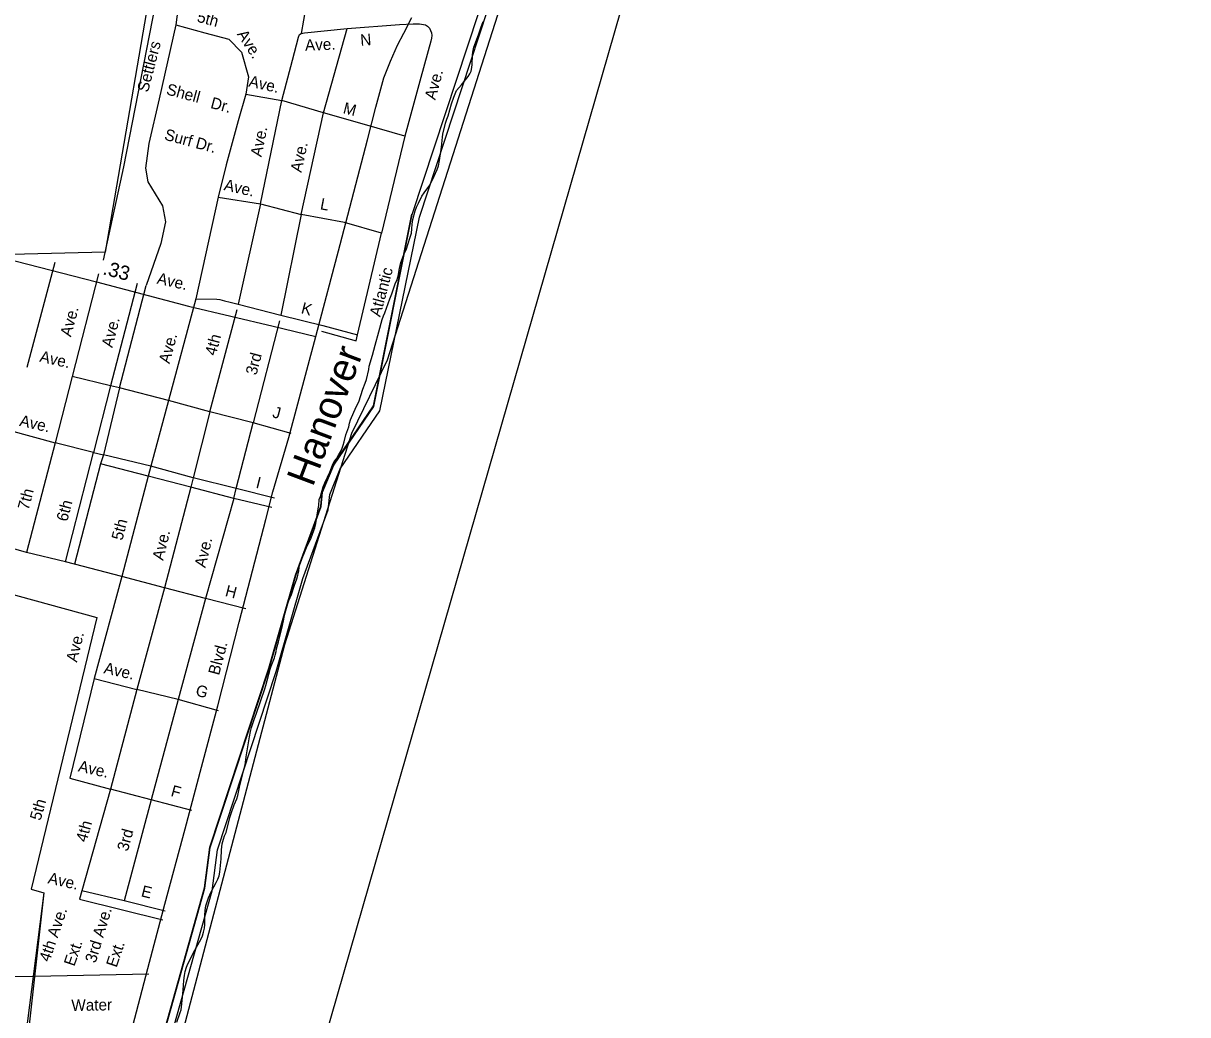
# Model space of a CAD drawing. Extents: x 1945482 to 2853149, y 66427 to 1015778.
# Drawn here: x 2329763 to 2336452, y 88269 to 93966 of the extents above; entities that cross this region are included whole.
import ezdxf

# ---------------------------------------------------------------- set-up
doc = ezdxf.new("R2010")
doc.units = 0
for name, color, linetype in [('Old_Level_10', 7, 'Continuous'), ('Old_Level_17', 7, 'Continuous'), ('Old_Level_19', 7, 'Continuous'), ('Old_Level_28', 7, 'Continuous'), ('Old_Level_32', 7, 'Continuous'), ('Old_Level_35', 7, 'Continuous'), ('Old_Level_48', 7, 'Continuous'), ('Old_Level_49', 7, 'Continuous'), ('Old_Level_52', 7, 'Continuous'), ('Old_Level_6', 7, 'Continuous'), ('Old_Level_60', 7, 'Continuous'), ('Old_Level_61', 7, 'Continuous'), ('Old_Level_63', 7, 'Continuous')]:
    doc.layers.add(name, color=color, linetype=linetype)

msp = doc.modelspace()

# ---------------------------------------------------------------- linework, layer by layer
at = {"layer": 'Old_Level_28'}
for points in [[(2331443.6, 92165.9), (2331582.4, 92694.1), (2331739.6, 93296.7), (2331788.2, 93483.8), (2331835, 93652.2), (2331872.9, 93748.2), (2331912.1, 93840.4), (2331948.9, 93909.6), (2331995.8, 93998.4)], [(2330359, 88081.7), (2330479.2, 88534.3), (2330576.7, 88903.8), (2330693.4, 89337.8), (2330786.7, 89692.2), (2330880.1, 90043.8), (2331002.1, 90525.1), (2331156.8, 91114), (2331197.2, 91274.4), (2331287.8, 91586.2), (2331443.6, 92165.9)]]:
    msp.add_lwpolyline(points, dxfattribs=at)
at = {"layer": 'Old_Level_32'}
msp.add_lwpolyline([(2329654.6, 92616.9), (2330183.5, 92481.1), (2330712.4, 92341.2), (2331198.8, 92225.7), (2331443.6, 92165.9)], dxfattribs=at)
at = {"layer": 'Old_Level_35'}
for p, q in [((2331486.9, 93452), (2331623.8, 93935.6)), ((2331623.8, 93935.6), (2331923.5, 93958.6)), ((2331126.5, 92927.5), (2331247.9, 93521.3)), ((2331486.9, 93452), (2331247.9, 93521.3)), ((2331358.5, 92867.5), (2331486.9, 93452)), ((2331723.6, 93384.2), (2331486.9, 93452)), ((2331954.4, 93316.5), (2331723.6, 93384.2)), ((2331954.4, 93316.5), (2331821.3, 92760.5)), ((2331126.5, 92927.5), (2330996.7, 92351.2)), ((2331126.5, 92927.5), (2331358.5, 92867.5)), ((2331358.5, 92867.5), (2331242.7, 92288.7)), ((2331607.9, 92820.5), (2331358.5, 92867.5)), ((2331821.3, 92760.5), (2331607.9, 92820.5)), ((2331682.7, 92175.7), (2331821.3, 92760.5)), ((2329944.8, 92591.3), (2329783.1, 91987.6)), ((2330194.8, 92526.7), (2330043.4, 91937.1)), ((2330416.9, 92470.4), (2330263.2, 91882.8)), ((2330315.2, 91870.7), (2330468.6, 92458.4)), ((2330754.9, 92381.7), (2330597.4, 91798.1)), ((2330835.2, 91733.7), (2330990.6, 92321.4)), ((2330996.7, 92351.2), (2331242.7, 92288.7)), ((2331234.7, 92256.5), (2331083, 91669.3)), ((2331242.7, 92288.7), (2331484.6, 92228.6)), ((2331484.6, 92228.6), (2331682.7, 92175.7)), ((2330043.4, 91937.1), (2329946.2, 91555.5)), ((2330263.2, 91882.8), (2330043.4, 91937.1)), ((2330263.2, 91882.8), (2330166.1, 91498.9)), ((2330315.2, 91870.7), (2330222.7, 91486.7)), ((2330315.2, 91870.7), (2330263.2, 91882.8)), ((2330597.4, 91798.1), (2330315.2, 91870.7)), ((2330597.4, 91798.1), (2330495.7, 91420.3)), ((2330835.2, 91733.7), (2330597.4, 91798.1)), ((2330835.2, 91733.7), (2330738.6, 91355)), ((2331083, 91669.3), (2330835.2, 91733.7)), ((2330985.6, 91292.2), (2331083, 91669.3)), ((2331301.3, 91608.9), (2331083, 91669.3)), ((2329688.1, 91626.1), (2329946.2, 91555.5)), ((2329946.2, 91555.5), (2329780.7, 90926)), ((2330166.1, 91498.9), (2329946.2, 91555.5)), ((2330006, 90871.9), (2330166.1, 91498.9)), ((2330166.1, 91498.9), (2330222.7, 91486.7)), ((2330222.7, 91486.7), (2330205.4, 91434.4)), ((2330495.7, 91420.3), (2330222.7, 91486.7)), ((2330205.4, 91434.4), (2330056.1, 90858.8)), ((2330480.2, 91363.9), (2330205.4, 91434.4)), ((2330495.7, 91420.3), (2330480.2, 91363.9)), ((2330738.6, 91355), (2330495.7, 91420.3)), ((2330480.2, 91363.9), (2330329, 90787.8)), ((2330725.3, 91301), (2330480.2, 91363.9)), ((2330738.6, 91355), (2330725.3, 91301)), ((2330985.6, 91292.2), (2330738.6, 91355)), ((2330725.3, 91301), (2330574.5, 90722.3)), ((2330972, 91235.9), (2330725.3, 91301)), ((2330972, 91235.9), (2330985.6, 91292.2)), ((2331206, 91236.9), (2330985.6, 91292.2)), ((2330972, 91235.9), (2330810.5, 90661.7)), ((2331190.8, 91182.8), (2330972, 91235.9)), ((2329780.7, 90926), (2329532.7, 90996.3)), ((2330006, 90871.9), (2329780.7, 90926)), ((2330056.1, 90858.8), (2330006, 90871.9)), ((2330329, 90787.8), (2330056.1, 90858.8)), ((2330329, 90787.8), (2330170.9, 90201.3)), ((2330574.5, 90722.3), (2330329, 90787.8)), ((2330574.5, 90722.3), (2330415, 90138.7)), ((2330810.5, 90661.7), (2330574.5, 90722.3)), ((2330810.5, 90661.7), (2330652.9, 90080.1)), ((2331040.4, 90601.2), (2330810.5, 90661.7)), ((2330170.9, 90201.3), (2330415, 90138.7)), ((2330415, 90138.7), (2330263.3, 89564.9)), ((2330652.9, 90080.1), (2330415, 90138.7)), ((2330652.9, 90080.1), (2330497.4, 89504.5)), ((2330884.9, 90015.8), (2330652.9, 90080.1)), ((2330263.3, 89564.9), (2330099.9, 88981.5)), ((2330497.4, 89504.5), (2330263.3, 89564.9)), ((2330497.4, 89504.5), (2330341.8, 88923)), ((2330731.3, 89442.2), (2330497.4, 89504.5)), ((2330341.8, 88923), (2330099.9, 88981.5)), ((2330577.8, 88864.4), (2330341.8, 88923)), ((2330484.7, 88503), (2329827.8, 88489.7))]:
    msp.add_line(p, q, dxfattribs=at)
for points in [[(2330691.3, 94356.9), (2330639.8, 93956.6), (2330805, 93910.6), (2330942.7, 93873.9), (2331016.1, 93800.4), (2331057.4, 93658.1), (2331042.2, 93559.4)], [(2331386.8, 94059.9), (2331360.1, 93906.5)], [(2330639.8, 93956.6), (2330543.4, 93532.2), (2330483.8, 93275.1), (2330465.4, 93132.7), (2330479.2, 93054.6), (2330561.8, 92916.9), (2330580.1, 92825), (2330552.6, 92701), (2330468.6, 92458.4)], [(2331247.9, 93521.3), (2331309.6, 93753.8), (2331344.1, 93886.5), (2331350.1, 93900.5), (2331360.1, 93906.5), (2331377.9, 93910.8), (2331623.8, 93935.6)], [(2331923.5, 93958.6), (2332001.8, 93963.3), (2332039.3, 93961.8), (2332073.6, 93956), (2332085.7, 93949.5), (2332096, 93938.1), (2332102.1, 93924.3), (2332107.6, 93910), (2332110.4, 93896.4), (2332108.4, 93880.2), (2332104.6, 93862.3), (2332046.8, 93653.6), (2331954.4, 93316.5)], [(2331042.2, 93559.4), (2330997.8, 93405.5), (2330928.9, 93152.9), (2330881.5, 92967.4)], [(2331042.2, 93559.4), (2331247.9, 93521.3)], [(2330881.5, 92967.4), (2330754.9, 92381.7)], [(2330881.5, 92967.4), (2331126.5, 92927.5)], [(2330754.9, 92381.7), (2330875, 92381.5), (2330892.8, 92379.2), (2330918.7, 92371.4), (2330950.9, 92363.2), (2330996.7, 92351.2)], [(2331476.7, 92196.5), (2331674.8, 92141.9), (2331682.7, 92175.7)], [(2330170.9, 90201.3), (2330029.4, 89627.6), (2330263.3, 89564.9)], [(2330099.9, 88981.5), (2330085.7, 88933.6), (2330563.7, 88814.6)], [(2329827.8, 88489.7), (2329578.2, 88484.6), (2327859.5, 88456.3)]]:
    msp.add_lwpolyline(points, dxfattribs=at)
at = {"layer": 'Old_Level_48'}
for points in [[(2331125.7, 97599.6), (2330766.3, 96729.3), (2330693.4, 96396.3), (2330556.8, 94536.2), (2330233, 92650)], [(2331997.2, 92866.6), (2332570.7, 94609.9)], [(2329399.3, 83041.4), (2329606.1, 83644.4), (2329788.2, 84462.3), (2329964.1, 85204.4), (2330072.1, 85947.2), (2330230, 86767.4), (2330457, 87360.6), (2330565.1, 88136.2), (2330806, 88995.8), (2330837.2, 89230.1), (2331175.1, 90257.6), (2331328.1, 90792), (2331474.1, 91188.4), (2331481, 91270.8), (2331546, 91427.6), (2331776.1, 91764.8), (2331997.2, 92866.6)], [(2330233, 92650), (2329150, 92623.4)], [(2326659.8, 90693.2), (2328432.3, 90707.3), (2329465.7, 90748.2), (2330184.7, 90551.8), (2329808.4, 88990.8), (2329881.2, 88969.6), (2329702.4, 87363.9), (2329767, 87348.5), (2329732, 87119), (2329547.2, 86624.7), (2329910.8, 86521), (2329632.3, 85488.8), (2329323.7, 85562.3), (2329018.8, 84295.8), (2328992.5, 84302.8), (2328973.1, 84186), (2328940.9, 84190.7), (2328867.5, 83869.7), (2328819, 83881.8), (2328620.3, 83389.2)]]:
    msp.add_lwpolyline(points, dxfattribs=at)
at = {"layer": 'Old_Level_49'}
for points in [[(2331997.2, 92866.6), (2332570.7, 94609.9)], [(2330521.2, 94071.3), (2330338.5, 93140.4)], [(2330338.5, 93140.4), (2330221.6, 92604.3)], [(2329397.2, 82961.5), (2329606.1, 83644.4), (2329788.2, 84462.3), (2329964.1, 85204.4), (2330072.1, 85947.2), (2330230, 86767.4), (2330457, 87360.6), (2330565.1, 88136.2), (2330806, 88995.8), (2330837.2, 89230.1), (2331175.1, 90257.6), (2331328.1, 90792), (2331474.1, 91188.4), (2331481, 91270.8), (2331546, 91427.6), (2331776.1, 91764.8), (2331997.2, 92866.6)], [(2326659.8, 90693.2), (2328432.3, 90707.3), (2329465.7, 90748.2), (2330184.7, 90551.8), (2329808.4, 88990.8), (2329881.2, 88969.6), (2329727.2, 87769.5), (2329768.6, 87762.2), (2329695.5, 87099.3), (2329547.2, 86624.7), (2329887.9, 86563.2), (2329637.1, 85566.5), (2329364.3, 85634.8), (2329050.1, 84445.6), (2329013.6, 84445.6), (2328966.1, 84257.9), (2328941.7, 84250.6), (2328914.9, 84133.7), (2328876, 84128.8), (2328795.6, 83782.7), (2328746.9, 83782.7), (2328580.1, 83380.7)]]:
    msp.add_lwpolyline(points, dxfattribs=at)
at = {"layer": 'Old_Level_52'}
msp.add_lwpolyline([(2328696.2, 82510.1), (2328851.1, 82629.4), (2329056.8, 82754.6), (2329140.2, 82948.5), (2329298.2, 83324.2), (2329521.7, 83807.2), (2329599.2, 84075.6), (2329780.9, 84734.6), (2330069.9, 85774.1), (2330486.3, 87434.7), (2331265, 90397.2), (2331649.5, 91610.8), (2331855.1, 92031.3), (2332774.3, 94909.4), (2333577.6, 97883.8)], dxfattribs=at)
at = {"layer": 'Old_Level_60'}
for points in [[(2332223.5, 93503), (2332236, 93541.3), (2332243, 93560.1), (2332252, 93578.9), (2332280.7, 93612.1), (2332318, 93660), (2332328.2, 93675.3), (2332335, 93691.1), (2332340.2, 93711.4), (2332342, 93728.9), (2332343.5, 93784.2), (2332345.2, 93800.6), (2332352, 93828.1), (2332378.5, 93900.2), (2332391.2, 93940.1), (2332404, 93976.2)], [(2331037, 89704.2), (2331042.5, 89750.1), (2331062, 89866.9), (2331068, 89896.5), (2331074.2, 89920.4), (2331089.7, 89966.5), (2331103.5, 90001.4), (2331149.7, 90141.2), (2331156, 90161.8), (2331180.7, 90254), (2331186.7, 90271.9), (2331205.5, 90320.3), (2331210, 90335.1), (2331214.7, 90355.4), (2331217.5, 90371.8), (2331229, 90412.2), (2331247.2, 90489.3), (2331257.2, 90532.7), (2331267.2, 90584.3), (2331272.5, 90603.7), (2331287.5, 90648.8), (2331303.5, 90684.6), (2331321, 90737.1), (2331334, 90773.2), (2331340.5, 90794.2), (2331345, 90816.9), (2331348, 90841), (2331354, 90863.3), (2331389.5, 90954.3), (2331409.2, 90993), (2331416.5, 91009.4), (2331432.2, 91050.8), (2331437, 91066), (2331441.7, 91082.9), (2331445.5, 91102.9), (2331457.5, 91175.8), (2331460, 91195.7), (2331462.5, 91229.2), (2331469.7, 91247.1), (2331486, 91301.8), (2331494.7, 91325.9), (2331523.2, 91386.6), (2331541, 91433), (2331549.5, 91448.2), (2331561.7, 91463), (2331576.5, 91488.2), (2331585.2, 91503.7), (2331594.7, 91525.4), (2331601, 91542.2), (2331606.7, 91561.3), (2331616.7, 91602), (2331632.5, 91647.7), (2331637.5, 91668.9), (2331643, 91686.5), (2331675.7, 91761.1), (2331691.2, 91791.4), (2331713, 91862.6), (2331726.7, 91897.9), (2331733.7, 91918.6), (2331747.5, 91976.7), (2331750.7, 91995.4), (2331769.2, 92058.4), (2331783.7, 92115.8), (2331805.7, 92192.4), (2331824, 92263.8), (2331832, 92284.8), (2331840.2, 92302.7), (2331868.2, 92382.5), (2331880.5, 92411.5), (2331894.5, 92456.5), (2331902, 92474.2), (2331909, 92487.6), (2331917.2, 92511.8), (2331923.5, 92556.4), (2331927.2, 92573.4), (2331932.5, 92591), (2331949.5, 92636.7), (2331963.5, 92669.2), (2331984, 92730.6), (2331992.5, 92760.6), (2331995.5, 92785.3), (2331997, 92812.4), (2332000.7, 92837.9), (2332014.5, 92888.9), (2332022.2, 92909.6), (2332034, 92931.9), (2332053, 92972.7), (2332065.5, 92992.3), (2332097.7, 93035.1), (2332124, 93087.9), (2332140.7, 93125.5), (2332147.5, 93147.3), (2332153.5, 93177.7), (2332165, 93253.7), (2332170.5, 93311.2), (2332174, 93329), (2332188.7, 93392.7), (2332196, 93415.4), (2332203.5, 93433.4), (2332223.5, 93503)], [(2328355.5, 81727.5), (2328611.4, 82252.5), (2328841.3, 82497.8), (2329214.3, 82660.2), (2329297.3, 82752.1), (2329604.3, 83647.1), (2329786.4, 84465), (2329962.3, 85207.1), (2330070.4, 85949.9), (2330228.3, 86770.1), (2330455.3, 87363.3), (2330563.3, 88138.9), (2330804.3, 88998.4), (2330835.4, 89232.7), (2331173.4, 90260.2), (2331326.3, 90794.6), (2331472.3, 91191), (2331479.3, 91273.3), (2331544.3, 91430.2), (2331774.4, 91767.4), (2331995.4, 92869.1)], [(2330644.7, 88226.3), (2330664.2, 88281.5), (2330669, 88297.1), (2330672.2, 88314.7), (2330674.7, 88351.3), (2330681, 88409.8), (2330682.5, 88438.9), (2330685, 88466.3), (2330688.5, 88493.8), (2330693.2, 88517.7), (2330700, 88541.7), (2330708, 88561.7), (2330748, 88640.7), (2330782.7, 88702.4), (2330792.7, 88722.8), (2330798.7, 88743.1), (2330803.2, 88766.3), (2330805, 88788.3), (2330805.7, 88839.9), (2330807, 88868.3), (2330811.7, 88894.9), (2330826, 88940), (2330833.7, 88958), (2330841.7, 88974.5), (2330871.2, 89028.6), (2330880.2, 89047.6), (2330888.2, 89068), (2330892.7, 89088), (2330898.7, 89165.6), (2330901.2, 89216.3), (2330906.2, 89250.4), (2330912.7, 89277.9), (2330919.5, 89297), (2330927.5, 89316.1), (2330950, 89402.3), (2330957.5, 89426.2), (2330974.7, 89475), (2330990, 89510.2), (2330995.5, 89529.3), (2331007.2, 89585.5), (2331031, 89684.4), (2331037, 89704.2)]]:
    msp.add_lwpolyline(points, dxfattribs=at)
at = {"layer": 'Old_Level_61'}
msp.add_lwpolyline([(2329234.8, 82617.4), (2329331.5, 82719.1), (2329646.5, 83628), (2329829.8, 84449.9), (2330005.8, 85191.7), (2330114.4, 85937), (2330271.3, 86752.9), (2330497.1, 87342.8), (2330607.2, 88124.5), (2330847.3, 88981.5), (2330879.1, 89217.6), (2331215.8, 90241.5), (2331368.7, 90776), (2331514.3, 91171), (2331523.1, 91257.6), (2331584, 91404.9), (2331811.9, 91738.7), (2332038.6, 92852.7), (2332676.8, 94792.5), (2332942.7, 95679.1), (2333152.3, 96247.5), (2333354.1, 96950.2), (2335005.7, 102164.1)], dxfattribs=at)
at = {"layer": 'Old_Level_63'}
msp.add_lwpolyline([(2336452.5, 105360.7), (2330407.8, 84355.1), (2324283.6, 66611.7), (2319636.9, 66611.7), (2318954.8, 83559.4), (2323249.7, 105360.7)], dxfattribs=at)

# ---------------------------------------------------------------- texts
at = {"layer": 'Old_Level_10'}
for s, height, rotation, p in [('5th', 65.62, 345.02267, (2330756.7, 93975.6)), ('Settlers', 65.62, 75.49815, (2330479.3, 93565.5)), ('Ave.', 65.62, 303.17104, (2330988.2, 93902.8)), ('Ave.', 65.62, 2.45237, (2331382.4, 93807.3)), ('N', 65.6, 4.38384, (2331701.4, 93835.9)), ('Ave.', 65.62, 347.31474, (2331053.6, 93603.4)), ('Ave.', 65.62, 74.67253, (2332129.7, 93521.6)), ('Shell ', 65.62, 345.02293, (2330580.2, 93557.9)), ('Dr.', 65.62, 345.02293, (2330834.2, 93479.9)), ('M', 65.6, 345.46677, (2331595.5, 93449.8)), ('Surf Dr.', 65.62, 345.02268, (2330569.1, 93297.7)), ('Ave.', 65.62, 78.44846, (2331130.9, 93194.8)), ('Ave.', 65.62, 77.60392, (2331360.3, 93105.2)), ('Ave.', 65.62, 347.31474, (2330911.4, 93007.8)), ('L', 65.6, 349.32639, (2331464.7, 92897.6)), ('Ave.', 65.62, 347.31474, (2330526.9, 92470.8)), ('Atlantic', 65.62, 75.06296, (2331813.3, 92275)), ('Ave.', 65.62, 74.96484, (2330036.4, 92160.5)), ('K', 65.6, 345.31011, (2331354.7, 92300.9)), ('Ave.', 65.62, 75.75498, (2330274.6, 92098.4)), ('Ave.', 65.62, 74.89419, (2330602.6, 92006.5)), ('4th', 65.62, 75.19128, (2330868.6, 92052.2)), ('Ave.', 65.62, 347.31474, (2329853, 92022.2)), ('3rd', 65.62, 75.50803, (2331102.2, 91940.3)), ('J', 65.6, 345.42458, (2331190.3, 91702.5)), ('Ave.', 65.62, 347.31474, (2329737.1, 91653.2)), ('I', 65.6, 345.73496, (2331094.7, 91297.7)), ('7th', 65.62, 75.26511, (2329792.6, 91164.9)), ('6th', 65.62, 75.07366, (2330014.8, 91099)), ('5th', 65.62, 75.28921, (2330331.3, 90990.5)), ('Ave.', 65.62, 76.4462, (2330566.3, 90876.1)), ('Ave.', 65.62, 76.4462, (2330808.6, 90834)), ('H', 65.6, 345.60181, (2330918.4, 90675.9)), ('Ave.', 65.62, 76.4462, (2330071.2, 90291)), ('Ave.', 65.62, 347.31474, (2330221.6, 90232.2)), ('G', 65.6, 344.48901, (2330748.1, 90104.8)), ('Ave.', 65.62, 347.31474, (2330074.1, 89668.2)), ('F', 65.6, 345.07419, (2330606.3, 89526.5)), ('5th ', 65.62, 74.09591, (2329861.7, 89380.9)), ('4th', 65.62, 74.3518, (2330125.9, 89256.8)), ('3rd', 65.62, 74.72083, (2330363.3, 89204.5)), ('Ave.', 65.62, 347.31474, (2329900.4, 89025.2)), ('E', 65.6, 346.04662, (2330435.8, 88950.4)), ('4th Ave. ', 65.62, 71.37489, (2329913.3, 88568.6)), ('3rd Ave.', 65.62, 73.32597, (2330178.6, 88563)), ('Ext.', 65.62, 71.35617, (2330056, 88543.8)), ('Ext.', 65.62, 71.35617, (2330298.7, 88537.1)), ('Water', 65.62, 1.02062, (2330039.5, 88290.6))]:
    msp.add_text(s, height=height, rotation=rotation, dxfattribs=at).set_placement(p)
at = {"layer": 'Old_Level_17'}
msp.add_text('.33', height=82.02, rotation=345.00579, dxfattribs=at).set_placement((2330215.2, 92524.5))
at = {"layer": 'Old_Level_19'}
msp.add_text('Hanover', height=164.04, rotation=69.45155, dxfattribs=at).set_placement((2331425.9, 91297.3))
at = {"layer": 'Old_Level_6'}
msp.add_text('Blvd.', height=65.62, rotation=75.12736, dxfattribs=at).set_placement((2330887.2, 90216.2))

doc.saveas('drawing.dxf')
